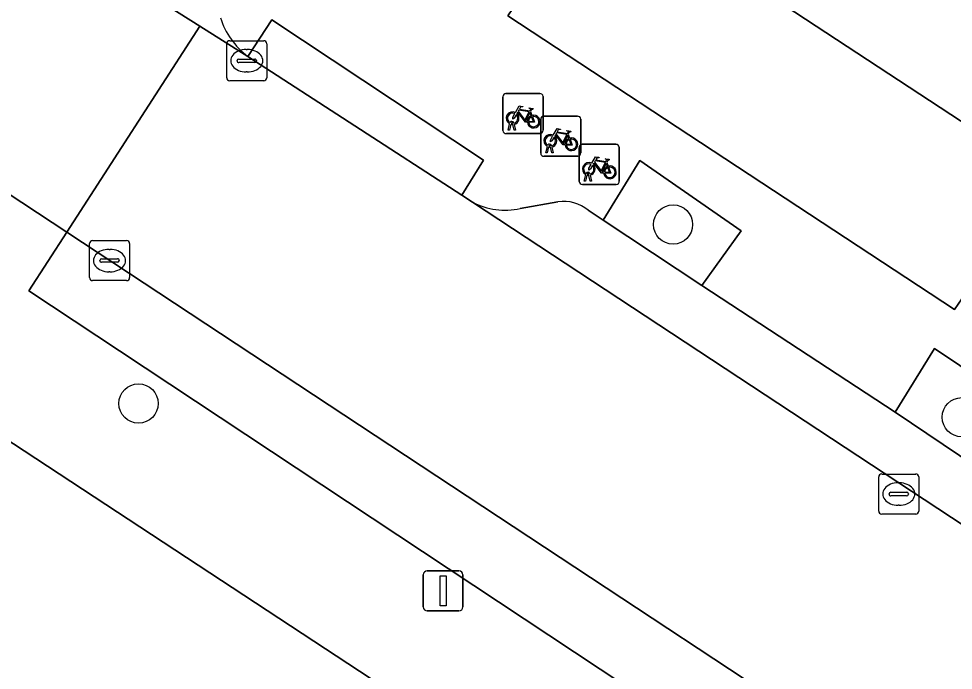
# Model space of a CAD drawing. Extents: x 159279 to 160377, y 384531 to 385888.
# Drawn here: x 160154.75 to 160178.08, y 384768.54 to 384784.81 of the extents above; entities that cross this region are included whole.
import ezdxf

# ---------------------------------------------------------------- set-up
doc = ezdxf.new("R2010")
doc.units = 0
for name, color, linetype in [('IMGEO_Boom', 7, 'Continuous'), ('IMGEO_Erf', 7, 'Continuous'), ('IMGEO_Fietsenrek', 7, 'Continuous'), ('IMGEO_Groenvoorziening', 7, 'Continuous'), ('IMGEO_Kolk', 7, 'Continuous'), ('IMGEO_Lichtmast', 7, 'Continuous'), ('IMGEO_Pand', 7, 'Continuous'), ('IMGEO_Parkeervlak_open', 7, 'Continuous'), ('IMGEO_Rijbaan_lokaal_open', 7, 'Continuous'), ('IMGEO_Voetpad_open', 7, 'Continuous')]:
    doc.layers.add(name, color=color, linetype=linetype)

msp = doc.modelspace()

# ---------------------------------------------------------------- linework, layer by layer
at = {"layer": 'IMGEO_Boom'}
for centre in [(160171.082, 384779.668), (160157.74, 384775.2), (160178.289, 384774.858)]:
    msp.add_circle(centre, 0.489, dxfattribs=at)
at = {"layer": 'IMGEO_Erf'}
msp.add_lwpolyline([(160186.913, 384752.976), (160153.446, 384774.961), (160137.156, 384750)], dxfattribs=at)
at = {"layer": 'IMGEO_Fietsenrek'}
for p, q in [((160166.837, 384782.012), (160166.837, 384782.853)), ((160166.837, 384782.853), (160166.837, 384782.012)), ((160166.912, 384782.937), (160167.753, 384782.937)), ((160167.753, 384782.937), (160166.912, 384782.937)), ((160167.837, 384782.862), (160167.837, 384782.021)), ((160167.837, 384782.021), (160167.837, 384782.862)), ((160167.524, 384782.486), (160167.56, 384782.391)), ((160167.778, 384781.446), (160167.778, 384782.287)), ((160167.778, 384782.287), (160167.778, 384781.446)), ((160167.853, 384782.371), (160168.694, 384782.371)), ((160168.694, 384782.371), (160167.853, 384782.371)), ((160168.778, 384782.296), (160168.778, 384781.455)), ((160168.778, 384781.455), (160168.778, 384782.296)), ((160166.964, 384782.021), (160167.003, 384782.181)), ((160167.033, 384782.169), (160166.998, 384782.021)), ((160167.075, 384782.193), (160167.074, 384782.197)), ((160167.116, 384782.021), (160167.082, 384782.163)), ((160167.106, 384782.204), (160167.107, 384782.197)), ((160167.114, 384782.167), (160167.149, 384782.021)), ((160167.762, 384781.937), (160166.921, 384781.937)), ((160166.921, 384781.937), (160167.762, 384781.937)), ((160166.998, 384782.021), (160166.964, 384782.021)), ((160167.149, 384782.021), (160167.116, 384782.021)), ((160168.465, 384781.92), (160168.501, 384781.825)), ((160167.905, 384781.455), (160167.944, 384781.615)), ((160167.974, 384781.603), (160167.939, 384781.455)), ((160168.016, 384781.627), (160168.015, 384781.631)), ((160168.057, 384781.455), (160168.023, 384781.597)), ((160168.047, 384781.638), (160168.048, 384781.631)), ((160168.055, 384781.601), (160168.09, 384781.455)), ((160168.738, 384780.744), (160168.738, 384781.585)), ((160168.738, 384781.585), (160168.738, 384780.744)), ((160168.813, 384781.669), (160169.654, 384781.669)), ((160169.654, 384781.669), (160168.813, 384781.669)), ((160169.738, 384781.594), (160169.738, 384780.753)), ((160169.738, 384780.753), (160169.738, 384781.594)), ((160168.703, 384781.371), (160167.862, 384781.371)), ((160167.862, 384781.371), (160168.703, 384781.371)), ((160167.939, 384781.455), (160167.905, 384781.455)), ((160168.09, 384781.455), (160168.057, 384781.455)), ((160169.425, 384781.218), (160169.461, 384781.123)), ((160168.865, 384780.753), (160168.904, 384780.913)), ((160168.934, 384780.901), (160168.899, 384780.753)), ((160168.976, 384780.925), (160168.975, 384780.929)), ((160169.017, 384780.753), (160168.983, 384780.895)), ((160169.007, 384780.936), (160169.008, 384780.929)), ((160169.015, 384780.899), (160169.05, 384780.753)), ((160169.663, 384780.669), (160168.822, 384780.669)), ((160168.822, 384780.669), (160169.663, 384780.669)), ((160168.899, 384780.753), (160168.865, 384780.753)), ((160169.05, 384780.753), (160169.017, 384780.753))]:
    msp.add_line(p, q, dxfattribs=at)
for points in [[(160167.15, 384782.463), (160167.245, 384782.627), (160167.331, 384782.613), (160167.333, 384782.604), (160167.277, 384782.593), (160167.25, 384782.548), (160167.506, 384782.507)], [(160167.493, 384782.482), (160167.236, 384782.523), (160167.219, 384782.494), (160167.386, 384782.274), (160167.493, 384782.482)], [(160167.506, 384782.507), (160167.531, 384782.556), (160167.525, 384782.56), (160167.502, 384782.564), (160167.49, 384782.571), (160167.489, 384782.574), (160167.491, 384782.579), (160167.586, 384782.564), (160167.588, 384782.554), (160167.578, 384782.541), (160167.566, 384782.535), (160167.552, 384782.541), (160167.524, 384782.486)], [(160167.171, 384782.411), (160167.119, 384782.321), (160167.079, 384782.296), (160167.08, 384782.343), (160167.135, 384782.437)], [(160167.446, 384782.219), (160167.396, 384782.219), (160167.205, 384782.47), (160167.186, 384782.438)], [(160167.541, 384782.384), (160167.511, 384782.461), (160167.402, 384782.243), (160167.445, 384782.243)], [(160167.475, 384782.243), (160167.595, 384782.242), (160167.551, 384782.356)], [(160167.571, 384782.363), (160167.626, 384782.218), (160167.476, 384782.218)], [(160168.091, 384781.897), (160168.186, 384782.061), (160168.272, 384782.047), (160168.274, 384782.038), (160168.218, 384782.027), (160168.191, 384781.982), (160168.447, 384781.941)], [(160168.112, 384781.845), (160168.06, 384781.755), (160168.02, 384781.73), (160168.021, 384781.777), (160168.076, 384781.871)], [(160168.387, 384781.653), (160168.337, 384781.653), (160168.146, 384781.904), (160168.127, 384781.872)], [(160168.434, 384781.916), (160168.177, 384781.957), (160168.16, 384781.928), (160168.327, 384781.708), (160168.434, 384781.916)], [(160168.482, 384781.818), (160168.452, 384781.895), (160168.343, 384781.677), (160168.386, 384781.677)], [(160168.447, 384781.941), (160168.472, 384781.99), (160168.466, 384781.994), (160168.443, 384781.998), (160168.431, 384782.005), (160168.43, 384782.008), (160168.432, 384782.013), (160168.527, 384781.998), (160168.529, 384781.988), (160168.519, 384781.975), (160168.507, 384781.969), (160168.493, 384781.975), (160168.465, 384781.92)], [(160168.416, 384781.677), (160168.536, 384781.676), (160168.492, 384781.79)], [(160168.512, 384781.797), (160168.567, 384781.652), (160168.417, 384781.652)], [(160169.051, 384781.195), (160169.146, 384781.359), (160169.232, 384781.345), (160169.234, 384781.336), (160169.178, 384781.325), (160169.151, 384781.28), (160169.407, 384781.239)], [(160169.072, 384781.143), (160169.02, 384781.053), (160168.98, 384781.028), (160168.981, 384781.075), (160169.036, 384781.169)], [(160169.347, 384780.951), (160169.297, 384780.951), (160169.106, 384781.202), (160169.087, 384781.17)], [(160169.394, 384781.214), (160169.137, 384781.255), (160169.12, 384781.226), (160169.287, 384781.006), (160169.394, 384781.214)], [(160169.442, 384781.116), (160169.412, 384781.193), (160169.303, 384780.975), (160169.346, 384780.975)], [(160169.407, 384781.239), (160169.432, 384781.288), (160169.426, 384781.292), (160169.403, 384781.296), (160169.391, 384781.303), (160169.39, 384781.306), (160169.392, 384781.311), (160169.487, 384781.296), (160169.489, 384781.286), (160169.479, 384781.273), (160169.467, 384781.267), (160169.453, 384781.273), (160169.425, 384781.218)], [(160169.376, 384780.975), (160169.496, 384780.974), (160169.452, 384781.088)], [(160169.472, 384781.095), (160169.527, 384780.95), (160169.377, 384780.95)]]:
    msp.add_lwpolyline(points, dxfattribs=at)
for centre, radius, start, end in [((160166.915, 384782.859), 0.0779, 92.4484, 184.2845), ((160166.915, 384782.859), 0.0779, 92.4484, 184.2845), ((160167.759, 384782.859), 0.0779, 2.4484, 94.2845), ((160167.759, 384782.859), 0.0779, 2.4484, 94.2845), ((160167.077, 384782.322), 0.159, 62.6766, 242.1369), ((160167.077, 384782.322), 0.129, 63.3192, 238.903), ((160167.077, 384782.322), 0.129, 283.6043, 43.4302), ((160167.077, 384782.322), 0.159, 283.5766, 46.6042), ((160167.604, 384782.238), 0.159, 113.3408, 178.3217), ((160167.604, 384782.238), 0.159, 187.0065, 105.7708), ((160167.604, 384782.238), 0.129, 113.923, 177.9556), ((160167.604, 384782.238), 0.129, 188.6715, 104.5883), ((160167.856, 384782.293), 0.0779, 92.4484, 184.2845), ((160167.856, 384782.293), 0.0779, 92.4484, 184.2845), ((160168.7, 384782.293), 0.0779, 2.4484, 94.2845), ((160168.7, 384782.293), 0.0779, 2.4484, 94.2845), ((160167.057, 384782.193), 0.0499, 12.8025, 158.6934), ((160167.077, 384782.322), 0.159, 253.9967, 271.7867), ((160167.057, 384782.193), 0.0174, 12.8025, 163.4502), ((160167.077, 384782.322), 0.129, 253.415, 269.0204), ((160166.915, 384782.015), 0.0779, 182.4484, 274.2845), ((160166.915, 384782.015), 0.0779, 182.4484, 274.2845), ((160167.759, 384782.015), 0.0779, 272.4484, 4.2845), ((160167.759, 384782.015), 0.0779, 272.4484, 4.2845), ((160168.018, 384781.756), 0.159, 62.6766, 242.1369), ((160168.018, 384781.756), 0.129, 63.3192, 238.903), ((160168.018, 384781.756), 0.129, 283.6043, 43.4302), ((160168.018, 384781.756), 0.159, 283.5766, 46.6042), ((160168.545, 384781.672), 0.159, 113.3408, 178.3217), ((160168.545, 384781.672), 0.159, 187.0065, 105.7708), ((160168.545, 384781.672), 0.129, 188.6715, 104.5883), ((160167.998, 384781.627), 0.0499, 12.8025, 158.6934), ((160168.018, 384781.756), 0.159, 253.9967, 271.7867), ((160167.998, 384781.627), 0.0174, 12.8025, 163.4502), ((160168.018, 384781.756), 0.129, 253.415, 269.0204), ((160168.545, 384781.672), 0.129, 113.923, 177.9556), ((160168.816, 384781.591), 0.0779, 92.4484, 184.2845), ((160168.816, 384781.591), 0.0779, 92.4484, 184.2845), ((160169.66, 384781.591), 0.0779, 2.4484, 94.2845), ((160169.66, 384781.591), 0.0779, 2.4484, 94.2845), ((160167.856, 384781.449), 0.0779, 182.4484, 274.2845), ((160167.856, 384781.449), 0.0779, 182.4484, 274.2845), ((160168.7, 384781.449), 0.0779, 272.4484, 4.2845), ((160168.7, 384781.449), 0.0779, 272.4484, 4.2845), ((160168.978, 384781.054), 0.159, 62.6766, 242.1369), ((160168.978, 384781.054), 0.129, 63.3192, 238.903), ((160168.978, 384781.054), 0.129, 283.6043, 43.4302), ((160168.978, 384781.054), 0.159, 283.5766, 46.6042), ((160169.505, 384780.97), 0.159, 113.3408, 178.3217), ((160169.505, 384780.97), 0.159, 187.0065, 105.7708), ((160169.505, 384780.97), 0.129, 188.6715, 104.5883), ((160168.958, 384780.925), 0.0499, 12.8025, 158.6934), ((160168.978, 384781.054), 0.159, 253.9967, 271.7867), ((160168.958, 384780.925), 0.0174, 12.8025, 163.4502), ((160168.978, 384781.054), 0.129, 253.415, 269.0204), ((160169.505, 384780.97), 0.129, 113.923, 177.9556), ((160168.816, 384780.747), 0.0779, 182.4484, 274.2845), ((160168.816, 384780.747), 0.0779, 182.4484, 274.2845), ((160169.66, 384780.747), 0.0779, 272.4484, 4.2845), ((160169.66, 384780.747), 0.0779, 272.4484, 4.2845)]:
    msp.add_arc(centre, radius, start, end, dxfattribs=at)
at = {"layer": 'IMGEO_Groenvoorziening'}
for points in [[(160171.804, 384778.149), (160172.785, 384779.511), (160170.252, 384781.265), (160169.34, 384779.78)], [(160179.021, 384773.373), (160180.111, 384774.89), (160177.609, 384776.572), (160176.622, 384774.98)]]:
    msp.add_lwpolyline(points, close=True, dxfattribs=at)
at = {"layer": 'IMGEO_Kolk'}
for p, q in [((160159.941, 384783.329), (160159.941, 384784.181)), ((160160.016, 384784.255), (160160.868, 384784.255)), ((160160.942, 384784.181), (160160.942, 384783.329)), ((160160.429, 384784.035), (160160.454, 384784.035)), ((160160.2, 384783.749), (160160.2, 384783.761)), ((160160.638, 384783.712), (160160.24, 384783.712)), ((160160.243, 384783.798), (160160.641, 384783.798)), ((160160.684, 384783.761), (160160.684, 384783.749)), ((160160.452, 384783.475), (160160.427, 384783.475)), ((160160.868, 384783.255), (160160.016, 384783.255)), ((160156.591, 384779.267), (160157.443, 384779.267)), ((160156.516, 384778.341), (160156.516, 384779.193)), ((160157.004, 384779.047), (160157.029, 384779.047)), ((160157.517, 384779.193), (160157.517, 384778.341)), ((160156.775, 384778.761), (160156.775, 384778.773)), ((160156.818, 384778.81), (160157.216, 384778.81)), ((160157.259, 384778.773), (160157.259, 384778.761)), ((160157.213, 384778.724), (160156.815, 384778.724)), ((160157.027, 384778.487), (160157.002, 384778.487)), ((160157.443, 384778.267), (160156.591, 384778.267)), ((160176.29, 384773.44), (160177.142, 384773.44)), ((160176.215, 384772.514), (160176.215, 384773.366)), ((160176.703, 384773.22), (160176.728, 384773.22)), ((160177.216, 384773.366), (160177.216, 384772.514)), ((160176.474, 384772.934), (160176.474, 384772.946)), ((160176.517, 384772.983), (160176.915, 384772.983)), ((160176.958, 384772.946), (160176.958, 384772.934)), ((160176.912, 384772.897), (160176.514, 384772.897)), ((160176.726, 384772.66), (160176.701, 384772.66)), ((160177.142, 384772.44), (160176.29, 384772.44))]:
    msp.add_line(p, q, dxfattribs=at)
for points in [[(160159.941, 384783.329), (160159.941, 384784.181)], [(160160.016, 384784.255), (160160.868, 384784.255)], [(160160.942, 384784.181), (160160.942, 384783.329)], [(160160.868, 384783.255), (160160.016, 384783.255)], [(160156.591, 384779.267), (160157.443, 384779.267)], [(160156.516, 384778.341), (160156.516, 384779.193)], [(160157.517, 384779.193), (160157.517, 384778.341)], [(160157.443, 384778.267), (160156.591, 384778.267)], [(160176.29, 384773.44), (160177.142, 384773.44)], [(160176.215, 384772.514), (160176.215, 384773.366)], [(160177.216, 384773.366), (160177.216, 384772.514)], [(160177.142, 384772.44), (160176.29, 384772.44)]]:
    msp.add_lwpolyline(points, dxfattribs=at)
for centre, radius, start, end in [((160160.018, 384784.179), 0.0765, 91.552, 178.448), ((160160.018, 384784.179), 0.0765, 91.552, 178.448), ((160160.866, 384784.179), 0.0765, 1.552, 88.448), ((160160.866, 384784.179), 0.0765, 1.552, 88.448), ((160160.24, 384783.758), 0.0403, 85.8775, 175.7526), ((160160.237, 384783.748), 0.0366, 178.938, 274.7102), ((160160.641, 384783.755), 0.043, 264.8664, 352.4533), ((160160.645, 384783.76), 0.0386, 1.7309, 96.639), ((160160.018, 384783.331), 0.0765, 181.552, 268.448), ((160160.018, 384783.331), 0.0765, 181.552, 268.448), ((160160.866, 384783.331), 0.0765, 271.552, 358.448), ((160160.866, 384783.331), 0.0765, 271.552, 358.448), ((160156.593, 384779.191), 0.0765, 91.552, 178.448), ((160156.593, 384779.191), 0.0765, 91.552, 178.448), ((160157.441, 384779.191), 0.0765, 1.552, 88.448), ((160157.441, 384779.191), 0.0765, 1.552, 88.448), ((160156.815, 384778.77), 0.0403, 85.8775, 175.7526), ((160157.22, 384778.772), 0.0386, 1.7309, 96.639), ((160156.812, 384778.76), 0.0366, 178.938, 274.7102), ((160157.216, 384778.767), 0.043, 264.8664, 352.4533), ((160156.593, 384778.343), 0.0765, 181.552, 268.448), ((160156.593, 384778.343), 0.0765, 181.552, 268.448), ((160157.441, 384778.343), 0.0765, 271.552, 358.448), ((160157.441, 384778.343), 0.0765, 271.552, 358.448), ((160176.292, 384773.364), 0.0765, 91.552, 178.448), ((160176.292, 384773.364), 0.0765, 91.552, 178.448), ((160177.14, 384773.364), 0.0765, 1.552, 88.448), ((160177.14, 384773.364), 0.0765, 1.552, 88.448), ((160176.514, 384772.943), 0.0403, 85.8775, 175.7526), ((160176.511, 384772.933), 0.0366, 178.938, 274.7102), ((160176.915, 384772.94), 0.043, 264.8664, 352.4533), ((160176.919, 384772.945), 0.0386, 1.7309, 96.639), ((160176.292, 384772.516), 0.0765, 181.552, 268.448), ((160176.292, 384772.516), 0.0765, 181.552, 268.448), ((160177.14, 384772.516), 0.0765, 271.552, 358.448), ((160177.14, 384772.516), 0.0765, 271.552, 358.448)]:
    msp.add_arc(centre, radius, start, end, dxfattribs=at)
for centre, major_axis, ratio, start_param, end_param in [((160160.428, 384783.755), (-0.387, 0.002), 0.722429, 4.712389, 7.853982), ((160160.453, 384783.755), (-0.39, 0.002), 0.717154, 1.570796, 4.712389), ((160157.003, 384778.767), (-0.387, 0.002), 0.722429, 4.712389, 7.853982), ((160157.028, 384778.767), (-0.39, 0.002), 0.717154, 1.570796, 4.712389), ((160176.702, 384772.94), (-0.387, 0.002), 0.722429, 4.712389, 7.853982), ((160176.727, 384772.94), (-0.39, 0.002), 0.717154, 1.570796, 4.712389)]:
    msp.add_ellipse(centre, major_axis=major_axis, ratio=ratio, start_param=start_param, end_param=end_param, dxfattribs=at)
at = {"layer": 'IMGEO_Lichtmast'}
for p, q in [((160164.847, 384770.123), (160164.847, 384770.923)), ((160164.847, 384770.923), (160164.847, 384770.123)), ((160164.947, 384771.023), (160165.737, 384771.023)), ((160165.737, 384771.023), (160164.947, 384771.023)), ((160165.837, 384770.923), (160165.837, 384770.123)), ((160165.837, 384770.123), (160165.837, 384770.923)), ((160165.737, 384770.023), (160164.947, 384770.023)), ((160164.947, 384770.023), (160165.737, 384770.023))]:
    msp.add_line(p, q, dxfattribs=at)
msp.add_lwpolyline([(160165.267, 384770.898), (160165.417, 384770.898), (160165.417, 384770.148), (160165.267, 384770.148), (160165.267, 384770.898)], dxfattribs=at)
for centre, start, end in [((160164.947, 384770.923), 90, 180), ((160164.947, 384770.923), 90, 180), ((160165.737, 384770.923), 0, 90), ((160165.737, 384770.923), 360, 90), ((160164.947, 384770.123), 180, 270), ((160164.947, 384770.123), 180, 270), ((160165.737, 384770.123), 270, 0), ((160165.737, 384770.123), 270, 0)]:
    msp.add_arc(centre, 0.1, start, end, dxfattribs=at)
at = {"layer": 'IMGEO_Pand'}
msp.add_lwpolyline([(160185.21, 384788.309), (160173.707, 384795.863), (160168.832, 384788.441), (160169.211, 384788.192), (160180.335, 384780.887)], close=True, dxfattribs=at)
at = {"layer": 'IMGEO_Parkeervlak_open'}
for points in [[(160152.823, 384788.681), (160159.267, 384784.621), (160160.467, 384783.865)], [(160166.078, 384780.228), (160180.342, 384770.834), (160182.854, 384768.784)], [(160168.21, 384780.231), (160167.266, 384780.07)], [(160181.484, 384771.731), (160179.021, 384773.373), (160176.622, 384774.98), (160171.804, 384778.149), (160169.34, 384779.78), (160168.961, 384780.022)], [(160185.872, 384759.689), (160186.713, 384759.19), (160155.947, 384779.473), (160155.003, 384778.01), (160157.262, 384776.515), (160181.879, 384760.218), (160182.939, 384759.527)]]:
    msp.add_lwpolyline(points, dxfattribs=at)
for centre, radius, start, end in [((160161.592, 384785.381), 1.888, 196.9815, 233.4397), ((160166.884, 384781.745), 1.718, 242.007, 282.8416), ((160168.356, 384779.302), 0.941, 49.9704, 98.9263)]:
    msp.add_arc(centre, radius, start, end, dxfattribs=at)
at = {"layer": 'IMGEO_Rijbaan_lokaal_open'}
for points in [[(160152.823, 384788.681), (160145.164, 384793.722), (160140.797, 384796.543), (160139.08, 384797.674), (160135.842, 384792.724), (160136.975, 384791.977), (160141.532, 384788.973), (160142.797, 384788.14), (160147.086, 384785.313), (160148.852, 384784.149), (160151.868, 384782.161), (160155.947, 384779.473), (160159.267, 384784.621)], [(160183.098, 384768.61), (160182.854, 384768.784), (160180.342, 384770.834), (160166.078, 384780.228), (160165.811, 384780.403), (160160.467, 384783.865), (160159.267, 384784.621), (160155.947, 384779.473), (160186.713, 384759.19), (160188.455, 384758.048), (160192.41, 384755.413), (160218.675, 384737.923), (160218.882, 384737.786), (160222.024, 384735.711), (160223.677, 384734.62), (160227.166, 384739.867), (160224.626, 384741.495), (160215.609, 384747.263), (160214.533, 384747.969), (160211.437, 384750), (160202.471, 384755.882), (160197.002, 384759.475)]]:
    msp.add_lwpolyline(points, close=True, dxfattribs=at)
at = {"layer": 'IMGEO_Voetpad_open'}
for points in [[(160196.069, 384766.27), (160192.05, 384768.896), (160191.994, 384768.81), (160188.637, 384770.985), (160186.622, 384772.278), (160178.29, 384777.813), (160178.108, 384777.549), (160166.958, 384784.876), (160168.206, 384786.712), (160169.211, 384788.192), (160168.832, 384788.441), (160165.542, 384790.623), (160165.172, 384790.866), (160164.185, 384789.36), (160162.948, 384787.472), (160156.796, 384791.504), (160147.602, 384797.592), (160148.878, 384799.43)], [(160160.467, 384783.865), (160161.068, 384784.78), (160166.347, 384781.274), (160165.811, 384780.403), (160166.078, 384780.228)], [(160157.262, 384776.515), (160155.003, 384778.01), (160155.947, 384779.473), (160151.868, 384782.161), (160150.925, 384780.69), (160147.881, 384782.664), (160146.111, 384779.865), (160149.118, 384777.87), (160153.446, 384774.961), (160186.913, 384752.976)], [(160168.961, 384780.022), (160169.34, 384779.78), (160170.252, 384781.265), (160172.785, 384779.511), (160171.804, 384778.149), (160176.622, 384774.98), (160177.609, 384776.572), (160180.111, 384774.89), (160179.021, 384773.373), (160181.484, 384771.731)], [(160167.266, 384780.07), (160168.21, 384780.231)], [(160182.939, 384759.527), (160181.879, 384760.218), (160157.262, 384776.515)]]:
    msp.add_lwpolyline(points, dxfattribs=at)
for points in [[(160178.29, 384777.813), (160179.346, 384779.383), (160180.335, 384780.887), (160169.211, 384788.192), (160168.206, 384786.712), (160166.958, 384784.876), (160178.108, 384777.549)], [(160165.811, 384780.403), (160166.347, 384781.274), (160161.068, 384784.78), (160160.467, 384783.865)]]:
    msp.add_lwpolyline(points, close=True, dxfattribs=at)
for centre, radius, start, end in [((160161.592, 384785.381), 1.888, 196.9815, 233.4397), ((160166.884, 384781.745), 1.718, 242.007, 282.8416), ((160168.356, 384779.302), 0.941, 49.9704, 98.9263)]:
    msp.add_arc(centre, radius, start, end, dxfattribs=at)

doc.saveas('drawing.dxf')
